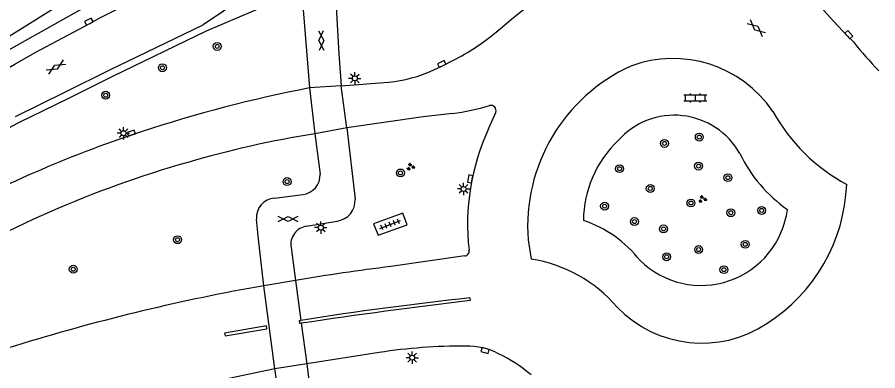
# Model space of a CAD drawing. Extents: x 137999 to 141000, y 397500 to 400501.
# Drawn here: x 138099.1 to 138186.2, y 398603.5 to 398639.3 of the extents above; entities that cross this region are included whole.
import ezdxf

# ---------------------------------------------------------------- set-up
doc = ezdxf.new("R2010")
doc.units = 0
for name, color, linetype in [('gg-knt-bronhoudergrens', 7, 'Continuous'), ('gg-knt-verharding', 7, 'Continuous'), ('gg-knt-verharding nz', 7, 'Continuous'), ('gt-grn-groengrens', 7, 'Continuous'), ('gt-symb-boom', 7, 'Continuous'), ('gt-symb-gesloten verharding', 7, 'Continuous'), ('gt-symb-groenvak', 7, 'Continuous'), ('gt-symb-klinker verharding', 7, 'Continuous'), ('gt-symb-kolk', 7, 'Continuous'), ('gt-symb-lichtmast', 7, 'Continuous'), ('gt-symb-tegel verharding', 7, 'Continuous')]:
    doc.layers.add(name, color=color, linetype=linetype)

# ---------------------------------------------------------------- blocks, each defined once
blk = doc.blocks.new('gt0-BOOM')
at = {"layer": 'gt-symb-boom'}
for radius in [0.4, 0.2]:
    blk.add_circle((0, 0), radius, dxfattribs=at)
blk = doc.blocks.new('gt0-KL1')
at = {"layer": 'gt-symb-klinker verharding'}
for p, q in [((-1.15, 0.3), (1.15, 0.3)), ((-1, -0.3), (-1, 0.3)), ((-0.5, 0.3), (-0.5, 0.45)), ((0, -0.3), (0, 0.3)), ((0.5, 0.3), (0.5, 0.45)), ((1, -0.3), (1, 0.3)), ((-1.15, -0.3), (1.15, -0.3)), ((-0.5, -0.45), (-0.5, -0.3)), ((0.5, -0.45), (0.5, -0.3))]:
    blk.add_line(p, q, dxfattribs=at)
blk = doc.blocks.new('gt0-KOLK')
at = {"layer": 'gt-symb-kolk'}
blk.add_lwpolyline([(0, 0), (0.375, 0), (0.375, 0.4), (-0.375, 0.4), (-0.375, 0), (0, 0)], dxfattribs=at)
blk = doc.blocks.new('gt0-GESVH1')
at = {"layer": 'gt-symb-gesloten verharding'}
for p, q in [((-0.992, -0.261), (0.008, 0.239)), ((0.008, -0.261), (-0.992, 0.239)), ((0.008, 0.239), (1.008, -0.261)), ((1.008, 0.239), (0.008, -0.261))]:
    blk.add_line(p, q, dxfattribs=at)
blk = doc.blocks.new('gt0-GRVAK')
at = {"layer": 'gt-symb-groenvak'}
for p, q in [((-0.11, 0.189), (-0.228, 0.24)), ((-0.182, 0.153), (0.088, 0.153)), ((-0.091, 0.211), (-0.156, 0.322)), ((-0.047, 0.214), (-0.047, 0.393)), ((-0.004, 0.211), (0.061, 0.322)), ((0.015, 0.189), (0.133, 0.24)), ((0.262, -0.052), (0.197, 0.059)), ((0.305, -0.049), (0.305, 0.13)), ((0.349, -0.052), (0.414, 0.059)), ((-0.245, -0.228), (-0.363, -0.177)), ((-0.318, -0.264), (-0.047, -0.264)), ((-0.226, -0.206), (-0.291, -0.095)), ((-0.183, -0.203), (-0.183, -0.024)), ((-0.139, -0.206), (-0.074, -0.095)), ((-0.12, -0.228), (-0.002, -0.177)), ((0.243, -0.074), (0.125, -0.023)), ((0.17, -0.11), (0.441, -0.11)), ((0.368, -0.074), (0.486, -0.023))]:
    blk.add_line(p, q, dxfattribs=at)
blk = doc.blocks.new('gt0-LMAST')
at = {"layer": 'gt-symb-lichtmast'}
for p, q in [((-0.182, 0.173), (-0.447, 0.438)), ((-0.005, 0.246), (-0.005, 0.621)), ((0.172, 0.173), (0.437, 0.438)), ((-0.255, -0.004), (-0.63, -0.004)), ((-0.182, -0.181), (-0.447, -0.446)), ((-0.005, -0.254), (-0.005, -0.629)), ((0.437, -0.446), (0.172, -0.181)), ((0.245, -0.004), (0.62, -0.004))]:
    blk.add_line(p, q, dxfattribs=at)
blk.add_circle((-0.005, -0.004), 0.25, dxfattribs=at)
blk = doc.blocks.new('gt0-TEG1')
at = {"layer": 'gt-symb-tegel verharding'}
for p, q in [((-1.125, 0), (1.125, 0)), ((-0.9, -0.25), (-0.9, 0.25)), ((-0.45, -0.25), (-0.45, 0.25)), ((0, -0.25), (0, 0.25)), ((0.45, -0.25), (0.45, 0.25)), ((0.9, -0.25), (0.9, 0.25))]:
    blk.add_line(p, q, dxfattribs=at)

msp = doc.modelspace()

# ---------------------------------------------------------------- linework, layer by layer
at = {"layer": 'gg-knt-bronhoudergrens'}
msp.add_lwpolyline([(138069.204, 398619.117), (138080.522, 398626.379), (138105.064, 398641.678), (138104.574, 398642.227)], dxfattribs=at)
at = {"layer": 'gg-knt-verharding'}
for p, q in [((138124.781, 398643.218), (138117.871, 398638.54)), ((138127.848, 398642.06), (138128.637, 398632.154)), ((138108.446, 398633.995), (138117.871, 398638.54)), ((138131.848, 398632.37), (138136.652, 398632.74)), ((138146.769, 398628.031), (138147.496, 398629.686)), ((138132.434, 398628.106), (138133.256, 398620.89)), ((138111.596, 398627.701), (138110.686, 398627.4)), ((138129.182, 398627.511), (138129.718, 398623.428)), ((138125.107, 398621.003), (138127.961, 398621.383)), ((138128.356, 398618.168), (138131.435, 398618.687)), ((138150.775, 398616.773), (138151.073, 398614.832)), ((138126.785, 398616.015), (138127.245, 398612.676)), ((138144.362, 398615.156), (138136.882, 398614.082)), ((138144.872, 398610.903), (138144.897, 398610.636)), ((138135.69, 398605.37), (138128.362, 398604.235)), ((138125.154, 398603.735), (138108.313, 398600.206)), ((138126.391, 398594.739), (138125.154, 398603.735)), ((138128.362, 398604.235), (138129.667, 398594.257))]:
    msp.add_line(p, q, dxfattribs=at)
for points in [[(138106.41, 398638.695), (138107.421, 398639.27), (138111.881, 398641.52), (138116.691, 398644.21)], [(138147.535, 398637.798), (138149.088, 398639.112), (138150.8, 398640.498), (138150.983, 398640.6), (138155.151, 398644.318)], [(138131.299, 398643.452), (138131.391, 398639.77), (138131.606, 398635.599), (138131.848, 398632.37)], [(138106.708, 398640.761), (138098.175, 398636), (138094.848, 398634.087), (138092.011, 398632.401), (138086.399, 398628.97), (138081.674, 398626.035), (138074, 398621.183), (138066.923, 398616.599)], [(138096.71, 398633.348), (138098.834, 398634.58), (138100.889, 398635.737), (138106.41, 398638.695)], [(138181.732, 398638.883), (138183.084, 398637.415), (138183.706, 398636.811)], [(138141.181, 398633.973), (138142.119, 398634.413), (138143.213, 398634.963)], [(138098.905, 398629.281), (138103.967, 398631.768), (138108.446, 398633.995)], [(138143.133, 398629.585), (138140.147, 398629.231), (138132.434, 398628.106)], [(138135.13, 398618.392), (138135.602, 398617.239), (138138.527, 398618.303), (138138.1, 398619.477), (138135.13, 398618.392)], [(138124.04, 398612.137), (138123.481, 398616.858), (138123.277, 398618.878)], [(138124.301, 398608.072), (138120.056, 398607.348), (138120.112, 398607.064), (138124.324, 398607.77), (138124.301, 398608.072)], [(138127.819, 398608.339), (138127.677, 398608.318), (138127.649, 398608.601), (138127.781, 398608.622)]]:
    msp.add_lwpolyline(points, dxfattribs=at)
for centre, radius, start, end in [((138194.255, 398651.23), 17.586, 198.31682, 224.59395), ((138131.666, 398657.278), 25.125, 297.35879, 309.16666), ((138219.582, 398665.596), 45.996, 218.74117, 223.58912), ((138165.437, 398622.925), 12.211, 34.117, 110.42781), ((138135.263, 398646.775), 14.104, 275.65077, 294.80808), ((138168.561, 398618.131), 17.837, 114.45963, 184.36766), ((138155.243, 398495.502), 139.218, 101.01773, 108.27137), ((138140.642, 398650.555), 21.117, 276.77422, 287.17272), ((138147, 398629.866), 0.527, 340.02838, 103.51521), ((138191.954, 398638.924), 18.787, 209.14682, 241.59417), ((138165.579, 398621.794), 7.602, 29.2293, 138.40078), ((138167.923, 398618.324), 23.274, 155.35083, 186.35), ((138150.273, 398510.099), 123.801, 108.64886, 119.15603), ((138144.746, 398528.281), 100.443, 98.91431, 106.43755), ((138167.701, 398618.625), 11.334, 133.5382, 179.40881), ((138185.478, 398631.928), 14.738, 205.83097, 234.9523), ((138146.169, 398519.517), 109.257, 105.85259, 121.45902), ((138127.791, 398623.306), 1.93, 275.03808, 3.62564), ((138165.54, 398623.066), 17.489, 302.46763, 357.81513), ((138125.262, 398619.019), 1.99, 94.47617, 184.05531), ((138131.196, 398620.738), 2.065, 276.63592, 4.2098), ((138168.278, 398620.978), 8.808, 225.52908, 352.72336), ((138152.503, 398607.173), 12.197, 38.05504, 71.52389), ((138128.617, 398616.328), 1.859, 98.08227, 189.6828), ((138144.338, 398615.625), 0.47, 272.88675, 15.43795), ((138148.806, 398600.515), 14.496, 40.7034, 81.00239), ((138162.977, 398401.495), 214.182, 96.99791, 99.60341), ((138159.702, 398409.533), 205.718, 99.98279, 106.98064), ((138181.642, 398270.226), 342.656, 96.16017, 99.04361), ((138220.15, 397986.501), 628.655, 96.875062, 98.445619), ((138168.351, 398618.169), 11.852, 223.78642, 303.70941), ((138174.142, 398360.048), 257.265, 106.83782, 113.11205), ((138144.207, 398550.545), 55.483, 89.74657, 98.82978), ((138144.597, 398599.096), 6.932, 62.54971, 91.20068), ((138140.404, 398590.242), 16.726, 50.37292, 63.78472)]:
    msp.add_arc(centre, radius, start, end, dxfattribs=at)
at = {"layer": 'gg-knt-verharding nz'}
for p, q in [((138131.848, 398632.37), (138128.637, 398632.154)), ((138132.434, 398628.106), (138131.848, 398632.37)), ((138128.637, 398632.154), (138129.182, 398627.511)), ((138132.434, 398628.106), (138129.182, 398627.511)), ((138127.245, 398612.676), (138124.04, 398612.137)), ((138127.245, 398612.676), (138127.781, 398608.622)), ((138125.154, 398603.735), (138124.04, 398612.137)), ((138127.819, 398608.339), (138128.362, 398604.235)), ((138128.362, 398604.235), (138125.154, 398603.735))]:
    msp.add_line(p, q, dxfattribs=at)
at = {"layer": 'gt-grn-groengrens'}
for p, q in [((138118.221, 398637.932), (138127.848, 398642.06)), ((138108.75, 398633.364), (138118.221, 398637.932)), ((138096.798, 398627.363), (138099.224, 398628.658))]:
    msp.add_line(p, q, dxfattribs=at)
msp.add_lwpolyline([(138099.224, 398628.658), (138104.277, 398631.14), (138108.75, 398633.364)], dxfattribs=at)

# ---------------------------------------------------------------- block references
at = {"layer": 'gt-symb-boom'}
for p in [(138119.303, 398636.361), (138113.76, 398634.202), (138108.018, 398631.426), (138168.1, 398627.186), (138164.578, 398626.545), (138160.026, 398623.985), (138168.021, 398624.248), (138137.855, 398623.551), (138126.378, 398622.676), (138170.994, 398623.076), (138163.139, 398621.981), (138167.258, 398620.51), (138158.513, 398620.191), (138174.415, 398619.754), (138171.291, 398619.529), (138161.54, 398618.632), (138164.48, 398617.888), (138115.292, 398616.794), (138172.75, 398616.328), (138168.038, 398615.799), (138164.799, 398615.062), (138104.738, 398613.808), (138170.594, 398613.759)]:
    msp.add_blockref('gt0-BOOM', p, dxfattribs=at)
at = {"layer": 'gt-symb-gesloten verharding'}
for p, rotation in [((138173.876, 398638.225), -41.14819512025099), ((138129.833, 398636.947), 91.43209618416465), ((138102.984, 398634.271), 30.796713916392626)]:
    msp.add_blockref('gt0-GESVH1', p, dxfattribs=dict(at, rotation=rotation))
msp.add_blockref('gt0-GESVH1', (138126.465, 398618.892), dxfattribs=at)
at = {"layer": 'gt-symb-groenvak'}
for p in [(138138.868, 398624.169), (138168.408, 398620.895)]:
    msp.add_blockref('gt0-GRVAK', p, dxfattribs=at)
at = {"layer": 'gt-symb-klinker verharding'}
msp.add_blockref('gt0-KL1', (138167.702, 398631.145), dxfattribs=at)
at = {"layer": 'gt-symb-kolk'}
for p, rotation in [((138106.41, 398638.695), 28.18039481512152), ((138183.084, 398637.415), -46.94423037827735), ((138142.119, 398634.413), 25.155372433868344), ((138110.686, 398627.4), 18.308068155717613), ((138145.104, 398622.908), 78.63386214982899), ((138146.473, 398605.77), 164.28274755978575)]:
    msp.add_blockref('gt0-KOLK', p, dxfattribs=dict(at, rotation=rotation))
at = {"layer": 'gt-symb-lichtmast'}
for p in [(138133.24, 398633.132), (138109.817, 398627.578), (138144.246, 398621.937), (138129.795, 398618.023), (138139.047, 398604.854)]:
    msp.add_blockref('gt0-LMAST', p, dxfattribs=at)
at = {"layer": 'gt-symb-tegel verharding', "rotation": 20.60969293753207}
msp.add_blockref('gt0-TEG1', (138136.81, 398618.333), dxfattribs=at)

doc.saveas('drawing.dxf')
